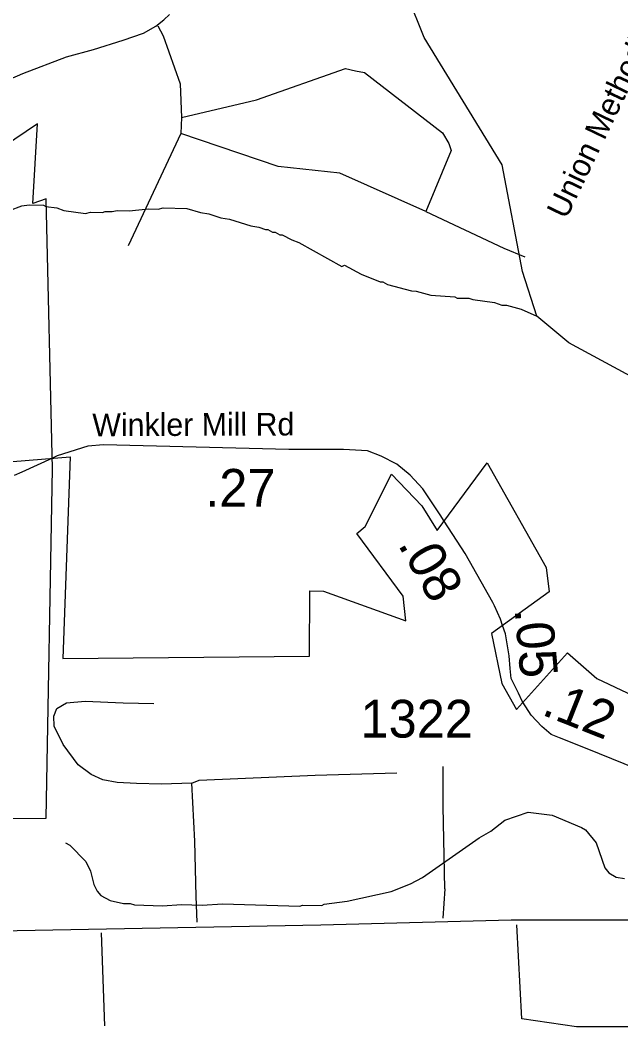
# Model space of a CAD drawing. Extents: x 1248224 to 1454986, y 825081 to 985870.
# Drawn here: x 1350937 to 1352926, y 880405 to 883736 of the extents above; entities that cross this region are included whole.
import ezdxf

# ---------------------------------------------------------------- set-up
doc = ezdxf.new("R2010")
doc.units = 0
for name, color, linetype in [('Exist Boundary Political City Limit New', 7, 'Continuous'), ('Exist Hydrographic Creek Single Shore', 7, 'Continuous'), ('Exist Hydrographic Misc Water Feature', 7, 'Continuous'), ('Exist Road Non-System Type 51', 7, 'Continuous'), ('Exist Road Primary US UnDivided 4 Lane Attributed', 7, 'Continuous'), ('Exist Road Secondary Mileage Hundredths English Label', 7, 'Continuous'), ('Exist Road Secondary Type 51 Attributed', 7, 'Continuous'), ('Exist Road Secondary Type 51 Label', 7, 'Continuous'), ('Exist Road Secondary Type 51 Number Label', 7, 'Continuous'), ('Map Preparation Boundary City Limit Buffer Line', 7, 'Continuous')]:
    doc.layers.add(name, color=color, linetype=linetype)

msp = doc.modelspace()

# ---------------------------------------------------------------- linework, layer by layer
at = {"layer": 'Exist Boundary Political City Limit New'}
for points in [[(1350393.3, 881093.2), (1351023.3, 881094.9), (1351045, 882251.2), (1351023.3, 883144.5), (1350979.8, 883129), (1350995.3, 883393.2), (1350805.8, 883265.8)], [(1350913.8, 882275.5), (1351102.7, 882290.8), (1351079.2, 881623.2), (1351895.7, 881632), (1351896.1, 881847.9), (1351941, 881846.9), (1352213.6, 881748.5), (1352205, 881830.1), (1352051.5, 882037.3), (1352079, 882060.3), (1352166.8, 882233.7), (1352267.3, 882129.3), (1352318, 882047.5), (1352482.8, 882270.9), (1352679, 881925), (1352688, 881843.9), (1352497.6, 881706.9), (1352531.3, 881541.4), (1352580.3, 881455.2), (1352748.8, 881642.1), (1352845.9, 881557.1), (1353229.2, 881376.8)]]:
    msp.add_lwpolyline(points, dxfattribs=at)
at = {"layer": 'Exist Hydrographic Creek Single Shore'}
msp.add_lwpolyline([(1353025.1, 882521.5), (1352753, 882668.1), (1352647.3, 882756.2), (1352600, 882904.2), (1352533.1, 883256.8), (1352275, 883679), (1352220.1, 883814.7)], dxfattribs=at)
at = {"layer": 'Exist Hydrographic Misc Water Feature'}
for points in [[(1350902.5, 883106.3), (1350942.8, 883121.3), (1350966.9, 883124.7), (1351014.9, 883123.7), (1351022.8, 883119.5), (1351058.7, 883114.7), (1351082.5, 883106.2), (1351154.3, 883096.4), (1351170.3, 883100.1), (1351210.3, 883099.2), (1351218.4, 883103), (1351242.4, 883102.5), (1351258.5, 883106.1), (1351298.5, 883105.2), (1351362.7, 883111.7), (1351394.7, 883111), (1351410.8, 883114.6), (1351488.7, 883112.8), (1351534.4, 883099.8), (1351562.3, 883095.2), (1351602, 883082.3), (1351629.9, 883077.6), (1351701.4, 883055.9), (1351727.4, 883051.4), (1351749.1, 883042.9), (1351757.1, 883042.7), (1351773, 883034.3), (1351781, 883034.2), (1351796.8, 883025.8), (1351804.8, 883025.6), (1351836.3, 883008.9), (1351860.2, 883000.4), (1352002.4, 882921.1), (1352010.5, 882924.9), (1352065.9, 882895.7), (1352129.4, 882870.2), (1352137.4, 882870.1), (1352153.1, 882861.7), (1352232.6, 882839.8), (1352248.6, 882839.5), (1352296.4, 882826.4), (1352376.2, 882820.5), (1352384.1, 882816.3), (1352422.1, 882815.5), (1352436, 882811.2), (1352507.8, 882801.6), (1352531.7, 882793), (1352547.7, 882792.7), (1352595.3, 882779.5), (1352647.3, 882756.2)], [(1351088.1, 881014), (1351102, 881005.7), (1351154.8, 880952.5), (1351170, 880920.1), (1351181.1, 880875.9), (1351192.6, 880853.6), (1351204.3, 880839.3), (1351235.8, 880822.6), (1351279.7, 880813.6), (1351301.7, 880813.2), (1351315.6, 880808.8), (1351408.4, 880804.9), (1351471.6, 880809.3), (1351539.5, 880807.6), (1351607.7, 880812.2), (1351863.5, 880804.3), (1351871.6, 880808.1), (1351935.6, 880806.6), (1351943.7, 880810.4), (1352019.6, 880821.1), (1352165.7, 880852.7), (1352229.1, 880878), (1352269.6, 880899), (1352456.5, 881030.7), (1352495.1, 881051.9), (1352541.8, 881088.8), (1352618.4, 881115), (1352698.2, 881105.2), (1352795.4, 881065), (1352809.1, 881056.7), (1352844.2, 881013.9), (1352872.4, 880931.2), (1352886, 880914.9), (1352909.7, 880900.4), (1352937.6, 880895.7)]]:
    msp.add_lwpolyline(points, dxfattribs=at)
at = {"layer": 'Exist Road Non-System Type 51'}
for p, q in [((1351471.3, 883414), (1351469.4, 883361.2)), ((1351469.4, 883361.2), (1351295.4, 882989.6)), ((1351205.6, 880716.2), (1351217.2, 880407.8)), ((1352598.3, 880431.1), (1352580.9, 880742.4))]:
    msp.add_line(p, q, dxfattribs=at)
for points in [[(1351393.2, 883717.2), (1351410.8, 883683.9), (1351467.4, 883525.5), (1351471.3, 883414)], [(1351471.3, 883414), (1351719.6, 883472.7), (1352014.7, 883576.4), (1352047.9, 883568.5), (1352077.3, 883562.7), (1352335.3, 883363.2), (1352356.8, 883327.9), (1352364.6, 883304.5), (1352280.5, 883103)], [(1352280.5, 883103), (1351995.2, 883230.1), (1351791.9, 883251.7), (1351469.4, 883361.2)], [(1352280.5, 883103), (1352538.5, 882981.7), (1352607.9, 882952.6)], [(1351505.2, 881211.1), (1351405.4, 881207.8), (1351322.8, 881210.4), (1351258.9, 881213.1), (1351210.9, 881222.4), (1351172.3, 881239.7), (1351129.7, 881271.7), (1351080.4, 881339.7), (1351049.8, 881399.7), (1351048.5, 881433), (1351059.1, 881458.3), (1351091.1, 881476.9), (1351152.4, 881482.3), (1351278.9, 881476.9), (1351380.1, 881474.3)], [(1351505.2, 881211.1), (1351530.5, 881221.3), (1351914, 881237.3), (1352184.3, 881245.3)], [(1352343.3, 880861.8), (1352337.9, 881133.7), (1352337.9, 881266.2)], [(1351523.9, 880751.3), (1351519.9, 880836.6), (1351515.9, 881019.2), (1351505.2, 881211.1)], [(1352343.3, 880861.8), (1352336.6, 880764.5)], [(1353639.3, 880579.5), (1353624.7, 880544.5), (1353604.4, 880506.7), (1353575.3, 880471.8), (1353546.2, 880442.7), (1353488.1, 880422.3), (1353334, 880416.5), (1352964.7, 880404.9), (1352778.6, 880404.9), (1352598.3, 880431.1)]]:
    msp.add_lwpolyline(points, dxfattribs=at)
at = {"layer": 'Exist Road Primary US UnDivided 4 Lane Attributed'}
msp.add_lwpolyline([(1353632, 880750.5), (1353050.9, 880758.3), (1352562.9, 880758.1), (1351932.8, 880741), (1350808.4, 880720.6), (1350693.8, 880720.6), (1349897.6, 880708.1), (1349369.9, 880698)], dxfattribs=at)
at = {"layer": 'Exist Road Secondary Type 51 Attributed'}
for points in [[(1349824, 882934.3), (1349891.5, 882987.3), (1350064.3, 883137.5), (1350227.5, 883264.1), (1350263.8, 883286.9), (1350338.1, 883314.2), (1350430.6, 883350.6), (1350698.8, 883452.2), (1350946.6, 883559.4), (1351090.6, 883614), (1351180, 883638.3), (1351278.6, 883670.2), (1351345.3, 883692.9), (1351386.2, 883715.7), (1351413.5, 883736.9), (1351431.5, 883754.8)], [(1352340.8, 882078.4), (1352327.5, 882099), (1352270.5, 882184.7), (1352228, 882230.9), (1352184.2, 882266.2), (1352131.9, 882293), (1352087, 882311.2), (1352008, 882314.9), (1351826.8, 882314.9), (1351213.9, 882330.7), (1351161.6, 882325.8), (1351059.5, 882294.2), (1351044.1, 882287.1)], [(1351044.1, 882287.1), (1350942.8, 882240.6), (1350918.2, 882229.2)], [(1352534.5, 881733.4), (1352527.7, 881754.2), (1352507.5, 881798.5), (1352502.5, 881809.4), (1352410.1, 881971.2), (1352340.8, 882078.4)], [(1352601.8, 881479.1), (1352599.4, 881482.9), (1352586.6, 881509), (1352563, 881557.1), (1352559.3, 881591.1), (1352555.7, 881632.5), (1352543.5, 881705.5), (1352534.5, 881733.4)], [(1353131.5, 881192.3), (1353131.3, 881192.4), (1353018.4, 881242.4), (1352814.2, 881325.2), (1352723, 881361.3), (1352695.5, 881372.2), (1352663.9, 881398.9), (1352628.6, 881436.6), (1352601.8, 881479.1)]]:
    msp.add_lwpolyline(points, dxfattribs=at)
at = {"layer": 'Map Preparation Boundary City Limit Buffer Line'}
for points in [[(1350393.3, 881093.2), (1351023.3, 881094.9), (1351045, 882251.2), (1351023.3, 883144.5), (1350979.8, 883129), (1350995.3, 883393.2), (1350805.8, 883265.8)], [(1350913.8, 882275.5), (1351102.7, 882290.8), (1351079.2, 881623.2), (1351895.7, 881632), (1351896.1, 881847.9), (1351941, 881846.9), (1352213.6, 881748.5), (1352205, 881830.1), (1352051.5, 882037.3), (1352079, 882060.3), (1352166.8, 882233.7), (1352267.3, 882129.3), (1352318, 882047.5), (1352482.8, 882270.9), (1352679, 881925), (1352688, 881843.9), (1352497.6, 881706.9), (1352531.3, 881541.4), (1352580.3, 881455.2), (1352748.8, 881642.1), (1352845.9, 881557.1), (1353229.2, 881376.8)]]:
    msp.add_lwpolyline(points, dxfattribs=at)

# ---------------------------------------------------------------- texts
at = {"layer": 'Exist Road Secondary Mileage Hundredths English Label'}
msp.add_text('.27', height=125, dxfattribs=at).set_placement((1351550.1, 882125.8))
for s, rotation, p in [('.08', 299.7252, (1352186.1, 882001.2)), ('.05', 275.0384, (1352573.7, 881786.8)), ('.12', 338.3956, (1352659.6, 881439.3))]:
    msp.add_text(s, height=125, rotation=rotation, dxfattribs=at).set_placement(p)
at = {"layer": 'Exist Road Secondary Type 51 Label'}
for s, rotation, p in [('Union Methodist Church Rd', 64.3, (1352745, 883074.2)), ('Winkler Mill Rd', 0.2333, (1351176.4, 882359.1))]:
    msp.add_text(s, height=75, rotation=rotation, dxfattribs=at).set_placement(p)
at = {"layer": 'Exist Road Secondary Type 51 Number Label'}
msp.add_text('1322', height=125, dxfattribs=at).set_placement((1352064.1, 881362))

doc.saveas('drawing.dxf')
